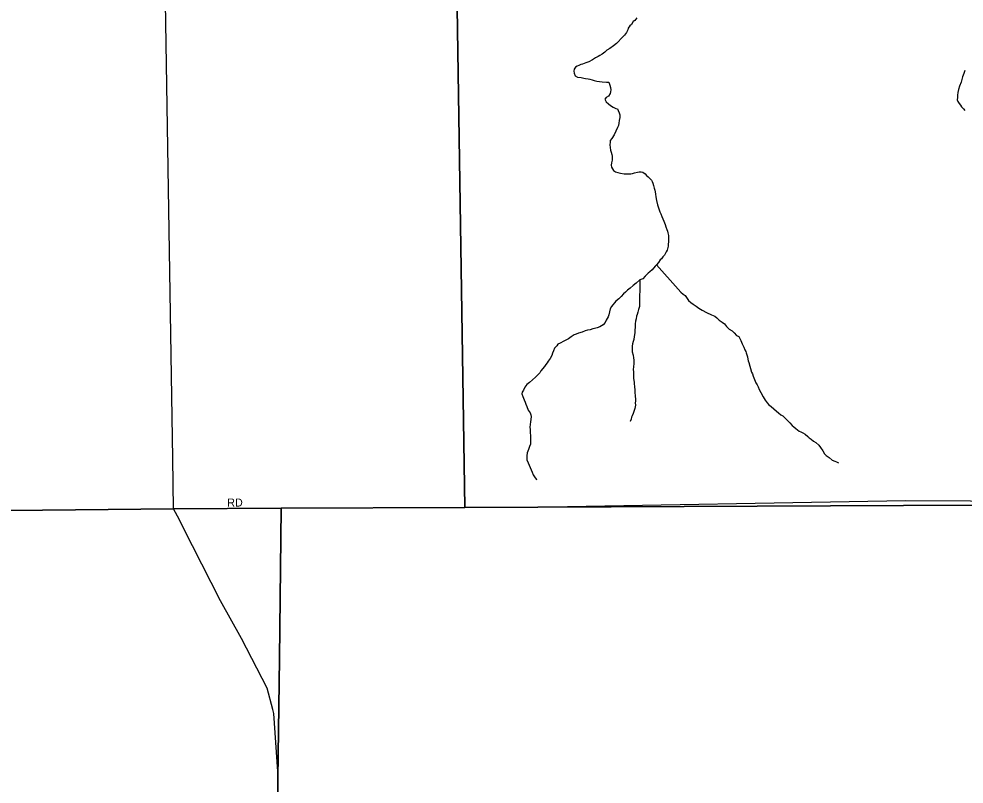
# Model space of a CAD drawing. Extents: x 2010165 to 2382125, y 1060529 to 1407316.
# Drawn here: x 2236282 to 2242185, y 1275312 to 1280088 of the extents above; entities that cross this region are included whole.
import ezdxf

# ---------------------------------------------------------------- set-up
doc = ezdxf.new("R2010")
doc.units = 0
for name, color, linetype in [('GM_X_City_Street', 7, 'Continuous'), ('GM_X_City_Street_Text', 7, 'Continuous'), ('GM_X_Corporation', 7, 'Continuous'), ('GM_X_Minor_River', 7, 'Continuous')]:
    doc.layers.add(name, color=color, linetype=linetype)

msp = doc.modelspace()

# ---------------------------------------------------------------- linework, layer by layer
at = {"layer": 'GM_X_City_Street'}
for points in [[(2237243, 1277343.6), (2237243, 1277343.6), (2237139.1, 1283818.1)], [(2237271.6, 1276984.1), (2237248, 1277030.4), (2237243, 1277343.6)], [(2239473.5, 1277040.8), (2241818.1, 1277082), (2242630.2, 1277077.2)], [(2232605.3, 1276982.5), (2235814.7, 1277015.4), (2237248, 1277030.4), (2237918.1, 1277033.5), (2237920.8, 1277033.5)], [(2237920.8, 1277033.5), (2239464.5, 1277040.6), (2239473.5, 1277040.8)], [(2237365.9, 1276799.1), (2237271.6, 1276984.1), (2237271.6, 1276984.1)], [(2237867.4, 1275776.9), (2237867.3, 1275777.2), (2237832.6, 1275911.6), (2237672.4, 1276221.6), (2237540.6, 1276456.2), (2237366, 1276798.8), (2237365.9, 1276799.1)], [(2237930.8, 1271781.6), (2237930.8, 1271781.7), (2237899.1, 1275391.7), (2237873.7, 1275752.3), (2237867.4, 1275776.9)]]:
    msp.add_lwpolyline(points, dxfattribs=at)
at = {"layer": 'GM_X_Corporation'}
for points in [[(2234938.8, 1293048), (2237384.4, 1293091.1), (2238221.6, 1293105.9), (2238752.4, 1293110.9), (2239321.3, 1293118.2), (2240406.9, 1293128.4), (2240444.4, 1290387.7), (2240519.9, 1283787.8), (2239372.3, 1283761.2), (2239399.1, 1280438.5), (2239014.5, 1280430.3), (2239067.2, 1277038.8), (2237920.1, 1277033.5), (2237248, 1277030.4), (2235814.7, 1277015.3)], [(2237930.6, 1271803), (2237899.5, 1275345.4), (2237909.1, 1276096.1), (2237920.1, 1277033.5), (2239067.2, 1277038.8), (2243175.7, 1277057.8), (2247853.1, 1277121), (2247665.5, 1276895.7), (2247492.9, 1276666), (2247220.3, 1276264.4), (2246795.5, 1275467.3), (2246499, 1274649)]]:
    msp.add_lwpolyline(points, dxfattribs=at)
for points in [[(2245724.8, 1290436.2), (2245750.8, 1287810.3), (2249349.1, 1287862.8), (2249352.5, 1283972.6), (2249822.4, 1283980.3), (2249868.2, 1280803.7), (2250748.4, 1280799.6), (2250754.7, 1278322.6), (2250040.7, 1278308.5), (2250040.6, 1277116.9), (2248923, 1277123.9), (2247853.1, 1277121), (2243175.7, 1277057.8), (2239067.2, 1277038.8), (2239014.5, 1280430.3), (2239399.1, 1280438.5), (2239372.3, 1283761.2), (2240519.9, 1283787.8), (2240444.4, 1290387.7)], [(2229930.6, 1277589), (2229919.6, 1276963.7), (2232605.3, 1276982.5), (2235814.7, 1277015.3), (2237248, 1277030.4), (2237920.1, 1277033.5), (2237909.1, 1276096.1), (2237899.5, 1275345.4), (2237930.6, 1271803), (2229239.1, 1271734.1), (2229230.9, 1274233.5), (2228436.4, 1274209.9), (2228413, 1275606.8), (2227217.8, 1275590.4), (2227212.8, 1277543.4)]]:
    msp.add_lwpolyline(points, close=True, dxfattribs=at)
at = {"layer": 'GM_X_Minor_River'}
for points in [[(2240140.5, 1280095), (2240128.8, 1280078.7), (2240118.9, 1280072.5), (2240107.2, 1280054.2), (2240097.4, 1280043.9), (2240087.6, 1280029.7), (2240083.8, 1280019.6), (2240076.1, 1280003.3), (2240064.4, 1279987.1), (2240052.6, 1279976.8), (2240013.3, 1279933.8), (2239995.5, 1279919.4), (2239971.8, 1279902.9), (2239953.9, 1279892.5), (2239940.1, 1279880.2), (2239924.3, 1279867.8), (2239910.4, 1279859.5), (2239900.5, 1279853.3), (2239882.6, 1279844.9), (2239864.8, 1279832.5), (2239840.9, 1279820), (2239823, 1279813.6), (2239811, 1279809.4), (2239801.1, 1279805.2), (2239791.1, 1279803), (2239779.1, 1279796.7), (2239769.2, 1279792.5), (2239757.3, 1279786.3), (2239749.5, 1279774.1), (2239747.7, 1279762), (2239750, 1279750), (2239756.4, 1279732), (2239770.6, 1279724.2), (2239792.7, 1279722.7), (2239810.8, 1279719), (2239820.9, 1279717.2), (2239837.1, 1279713.5), (2239847.1, 1279711.7), (2239861.3, 1279707.9), (2239875.4, 1279704.2), (2239891.5, 1279700.5), (2239907.7, 1279696.8), (2239923.8, 1279695.1), (2239951.9, 1279693.6), (2239966, 1279693.9), (2239972.4, 1279673.9), (2239976.7, 1279659.9), (2239979, 1279645.9), (2239977.2, 1279633.8), (2239973.5, 1279621.7), (2239963.8, 1279605.4), (2239949.9, 1279597.1), (2239942.1, 1279586.9), (2239950.4, 1279571), (2239964.7, 1279557.3), (2239977, 1279547.4), (2239993.3, 1279537.7), (2240009.5, 1279530), (2240019.6, 1279526.2), (2240023.8, 1279516.2), (2240030.1, 1279502.3), (2240034.4, 1279490.3)], [(2242189.4, 1279767), (2242183.8, 1279746.8), (2242174.2, 1279726.5), (2242166.8, 1279694.3), (2242155.3, 1279667.9), (2242149.7, 1279647.7), (2242146, 1279629.6), (2242144.4, 1279611.5), (2242142.7, 1279597.4), (2242140.9, 1279583.3), (2242145.2, 1279573.3), (2242153.5, 1279559.4), (2242161.7, 1279549.5), (2242167.9, 1279539.6), (2242180.2, 1279527.8), (2242188.5, 1279515.9)], [(2240034.4, 1279490.3), (2240034.7, 1279472.2), (2240031.1, 1279454.1), (2240029.4, 1279438), (2240025.7, 1279423.8), (2240020, 1279409.7), (2240010.4, 1279387.4), (2239998.8, 1279365.1), (2239985.2, 1279342.7), (2239975.4, 1279328.5), (2239973.6, 1279318.4), (2239971.9, 1279302.3), (2239976.7, 1279268.2), (2239980.9, 1279256.3), (2239985.2, 1279242.3), (2239987.4, 1279232.3), (2239987.7, 1279220.2), (2239986, 1279206.1), (2239982.3, 1279190), (2239980.6, 1279175.9), (2239982.8, 1279161.9), (2239995.3, 1279142), (2240007.5, 1279134.2), (2240021.6, 1279130.5), (2240039.8, 1279124.8), (2240062, 1279121.2), (2240080.1, 1279121.6), (2240094.1, 1279121.8), (2240104.1, 1279122), (2240114.1, 1279124.2), (2240126.1, 1279126.5), (2240144.1, 1279130.8), (2240156.1, 1279133.1), (2240168.2, 1279133.3), (2240178.2, 1279131.5), (2240192.5, 1279121.7), (2240200.7, 1279111.8), (2240211, 1279102), (2240223.3, 1279090.2), (2240233.5, 1279082.3), (2240237.7, 1279072.4), (2240239.9, 1279062.4), (2240244.2, 1279048.4), (2240248.5, 1279032.4), (2240252.8, 1279018.5), (2240255.1, 1279008.4), (2240257.3, 1278994.4), (2240259.7, 1278978.4), (2240264.2, 1278954.4), (2240270.7, 1278928.4), (2240277.3, 1278902.4), (2240283.7, 1278884.5), (2240290, 1278870.5), (2240296.3, 1278854.6), (2240302.6, 1278840.6), (2240309, 1278826.7), (2240317.4, 1278804.8), (2240321.7, 1278790.8), (2240328.1, 1278772.8), (2240332.3, 1278762.9), (2240334.6, 1278752.9), (2240338.9, 1278736.9), (2240339.1, 1278724.8), (2240339.5, 1278708.8), (2240337.7, 1278696.7), (2240336, 1278682.6), (2240336.2, 1278670.5), (2240334.4, 1278660.5), (2240330.7, 1278644.3), (2240324.9, 1278634.2), (2240313.3, 1278613.8), (2240303.5, 1278603.6), (2240295.7, 1278591.4), (2240285.8, 1278585.2), (2240276.1, 1278566.9), (2240264.3, 1278552.6), (2240254.5, 1278544.4), (2240236.8, 1278522), (2240223, 1278509.6), (2240211.2, 1278501.4), (2240193.5, 1278483), (2240177.7, 1278466.6), (2240159.8, 1278460.2), (2240136.1, 1278439.7), (2240118.4, 1278423.3), (2240098.6, 1278406.8), (2240082.8, 1278394.4), (2240071, 1278382.2), (2240057.2, 1278371.9), (2240043.5, 1278355.5), (2240027.7, 1278341.2), (2240009.9, 1278326.8), (2239982.5, 1278292.1), (2239974.8, 1278277.9), (2239971.1, 1278259.7), (2239965.5, 1278241.5), (2239961.7, 1278229.4), (2239955.9, 1278217.2), (2239950.1, 1278207.1), (2239942.4, 1278192.9), (2239930.6, 1278178.6)], [(2240264.3, 1278552.6), (2240400, 1278400.6), (2240416.4, 1278382.8), (2240430.7, 1278371.1), (2240442.9, 1278361.2), (2240451.2, 1278349.3), (2240463.6, 1278331.5), (2240478, 1278317.7), (2240492.2, 1278307.9), (2240510.6, 1278294.2), (2240528.9, 1278282.6), (2240549.2, 1278270.9), (2240575.6, 1278255.3), (2240608, 1278241.9), (2240628.3, 1278232.2), (2240640.5, 1278222.4), (2240654.9, 1278208.7), (2240673.2, 1278195), (2240687.5, 1278185.2), (2240699.9, 1278169.3), (2240718.3, 1278151.6), (2240736.6, 1278141.9), (2240748.9, 1278128.1), (2240763.3, 1278112.3), (2240777.4, 1278106.6), (2240790, 1278080.7), (2240798.5, 1278060.8), (2240809, 1278038.9), (2240815.3, 1278022.9), (2240821.5, 1278013), (2240823.7, 1278003), (2240828, 1277991), (2240832.3, 1277979.1), (2240834.5, 1277965.1), (2240836.8, 1277953), (2240841, 1277943.1), (2240856.3, 1277883.1), (2240862.5, 1277873.2), (2240866.8, 1277859.2), (2240871.1, 1277847.2), (2240875.3, 1277837.3), (2240879.5, 1277827.3), (2240883.7, 1277817.3), (2240892.1, 1277803.5), (2240898.3, 1277791.5), (2240904.7, 1277775.6), (2240915.1, 1277755.7), (2240929.7, 1277729.9), (2240942.2, 1277708), (2240954.6, 1277692.2), (2240964.9, 1277680.3), (2240979.1, 1277668.5), (2240995.5, 1277654.8), (2241013.9, 1277639.1), (2241026.1, 1277629.3), (2241040.4, 1277617.5), (2241052.6, 1277609.7), (2241064.9, 1277597.9), (2241079.3, 1277584.1), (2241095.7, 1277566.3), (2241110.1, 1277550.6), (2241122.3, 1277542.8), (2241134.6, 1277530.9), (2241144.8, 1277523.1), (2241155, 1277515.3), (2241165.1, 1277511.4), (2241177.3, 1277503.6), (2241191.5, 1277495.9), (2241207.8, 1277482.1), (2241218, 1277474.3), (2241230.3, 1277464.5), (2241244.6, 1277452.7), (2241258.8, 1277444.9), (2241277.2, 1277427.2), (2241287.6, 1277413.4), (2241302.1, 1277391.6), (2241312.5, 1277373.7), (2241322.7, 1277363.8), (2241341.1, 1277350.1), (2241361.5, 1277334.4), (2241377.6, 1277328.7), (2241387.8, 1277322.9), (2241400, 1277317.1)], [(2240159.8, 1278460.2), (2240157.2, 1278293.4), (2240151.5, 1278275.2), (2240147.9, 1278257.1), (2240142.1, 1278242.9), (2240138.3, 1278232.8), (2240136.6, 1278216.7), (2240132.9, 1278202.6), (2240131.3, 1278184.5), (2240129.7, 1278164.3), (2240128, 1278146.2), (2240128.4, 1278128.2), (2240124.8, 1278106), (2240121.2, 1278087.8), (2240117.5, 1278073.7), (2240113.7, 1278059.6), (2240112, 1278045.5), (2240112.3, 1278033.4), (2240112.8, 1278009.3), (2240117.2, 1277989.3), (2240119.5, 1277973.3), (2240121.9, 1277957.3), (2240122.3, 1277937.2), (2240120.7, 1277917.1), (2240119, 1277899), (2240119.3, 1277884.9), (2240119.6, 1277870.9), (2240119.8, 1277858.8), (2240120.1, 1277846.8), (2240122.4, 1277830.8), (2240124.6, 1277820.8), (2240124.9, 1277808.7), (2240127.1, 1277796.7), (2240127.3, 1277786.7), (2240127.6, 1277776.6), (2240127.8, 1277764.6), (2240128, 1277752.5), (2240130.3, 1277740.5), (2240130.5, 1277728.5), (2240132.7, 1277718.5), (2240133.1, 1277702.4), (2240131.3, 1277692.3), (2240131.6, 1277678.3), (2240129.8, 1277666.2), (2240128, 1277656.1), (2240122.3, 1277637.9), (2240118.6, 1277625.8), (2240110.8, 1277611.6), (2240107, 1277601.4), (2240105.3, 1277589.4), (2240099.5, 1277575.2), (2240099.5, 1277575.2)], [(2239930.6, 1278178.6), (2239910.8, 1278166.1), (2239892.8, 1278159.8), (2239876.9, 1278155.4), (2239866.9, 1278153.2), (2239848.9, 1278146.9), (2239832.9, 1278144.5), (2239818.9, 1278140.3), (2239799, 1278133.8), (2239777, 1278127.4), (2239761.1, 1278121.1), (2239749.1, 1278116.8), (2239731.3, 1278104.4), (2239713.5, 1278092), (2239685.7, 1278077.4), (2239661.8, 1278064.9), (2239647.9, 1278058.6), (2239642.1, 1278048.5), (2239626.3, 1278034.1), (2239620.7, 1278015.9), (2239614.9, 1278001.7), (2239609.2, 1277987.6), (2239599.5, 1277969.3), (2239587.8, 1277951), (2239582, 1277940.8), (2239572.2, 1277930.6), (2239564.4, 1277918.4), (2239540.9, 1277891.8), (2239535.1, 1277879.6), (2239525.2, 1277869.4), (2239507.5, 1277853), (2239489.8, 1277834.6), (2239470.1, 1277818.1), (2239454.3, 1277805.8), (2239440.5, 1277789.4), (2239432.9, 1277771.2), (2239425.1, 1277759), (2239423.3, 1277748.9), (2239429.7, 1277731), (2239433.9, 1277721), (2239438.1, 1277711.1), (2239444.5, 1277695.1), (2239448.7, 1277683.1), (2239455, 1277669.2), (2239461.5, 1277645.2), (2239473.9, 1277629.4), (2239478.2, 1277617.4), (2239480.4, 1277607.4), (2239478.8, 1277587.3), (2239477.1, 1277573.2), (2239475.4, 1277557.1), (2239473.7, 1277541), (2239474, 1277524.9), (2239474.4, 1277506.9), (2239476.8, 1277486.8), (2239477.1, 1277472.8), (2239477.4, 1277460.7), (2239477.6, 1277448.7), (2239475.9, 1277434.6), (2239470.2, 1277418.4), (2239464.5, 1277400.2), (2239456.9, 1277380), (2239453.3, 1277361.8), (2239453.6, 1277347.8), (2239453.8, 1277335.7), (2239462.2, 1277317.8), (2239468.5, 1277301.8), (2239487.5, 1277260), (2239493.9, 1277242.1), (2239502.1, 1277230.2), (2239512.5, 1277216.3), (2239516.6, 1277212.4)]]:
    msp.add_lwpolyline(points, dxfattribs=at)

# ---------------------------------------------------------------- texts
at = {"layer": 'GM_X_City_Street_Text'}
msp.add_text('RD', height=50, rotation=0.00001, dxfattribs=at).set_placement((2237583.3, 1277044.5))

doc.saveas('drawing.dxf')
